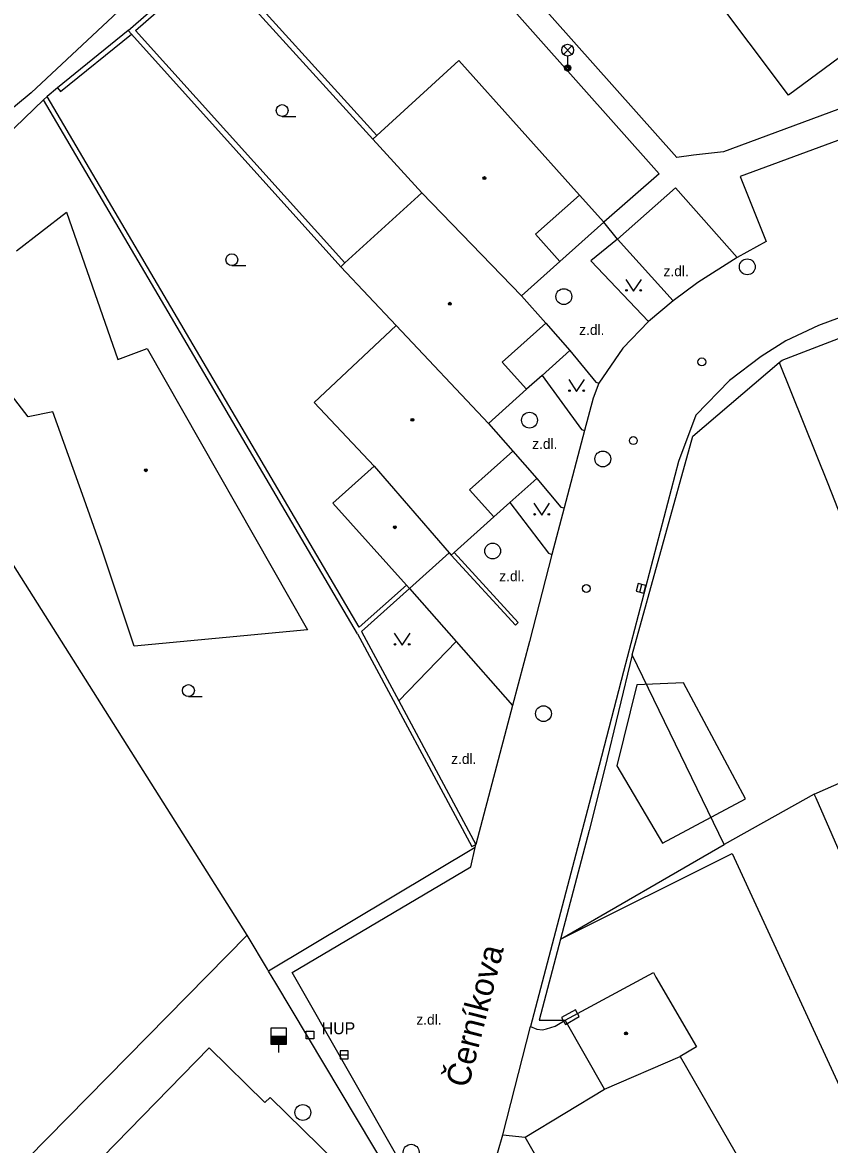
# Model space of a CAD drawing. Extents: x -598233 to -596890, y -1157848 to -1156431.
# Drawn here: x -598164.3 to -598113.3, y -1156985.2 to -1156914.3 of the extents above; entities that cross this region are included whole.
import ezdxf

# ---------------------------------------------------------------- set-up
doc = ezdxf.new("R2010")
doc.units = 0
for name, color, linetype in [('Level 10', 7, 'Continuous'), ('Level 11', 7, 'Continuous'), ('Level 24', 7, 'Continuous'), ('Level 27', 7, 'Continuous'), ('Level 28', 7, 'Continuous'), ('Level 33', 7, 'Continuous'), ('Level 36', 7, 'Continuous'), ('Level 39', 7, 'Continuous'), ('Level 40', 7, 'Continuous'), ('Level 41', 7, 'Continuous'), ('Level 5', 7, 'Continuous'), ('Level 50', 7, 'Continuous'), ('Level 7', 7, 'Continuous'), ('Level 8', 7, 'Continuous')]:
    doc.layers.add(name, color=color, linetype=linetype)

msp = doc.modelspace()

# ---------------------------------------------------------------- linework, layer by layer
at = {"layer": 'Level 10'}
for points in [[(-598104.84, -1156918.82), (-598118.95, -1156924.02)], [(-598118.95, -1156924.02), (-598117.3, -1156928.13)], [(-598117.3, -1156928.13), (-598119.14, -1156929.14)], [(-598100.87, -1156928.57), (-598114, -1156933.44)], [(-598119.14, -1156929.14), (-598121.62, -1156930.73), (-598123.19, -1156931.89)], [(-598123.19, -1156931.89), (-598124.73, -1156933.19)], [(-598124.73, -1156933.19), (-598126.37, -1156934.89), (-598127.87, -1156937.09)], [(-598114, -1156933.44), (-598116.07, -1156934.4099), (-598117.63, -1156935.4099), (-598119.62, -1156936.93), (-598121.75, -1156939.12), (-598122.85, -1156942.04), (-598126.31, -1156955.32), (-598127.86, -1156961.25)], [(-598127.87, -1156937.09), (-598128.23, -1156938.05), (-598128.79, -1156940.09)], [(-598128.79, -1156940.09), (-598130.06, -1156944.9699)], [(-598130.06, -1156944.9699), (-598130.84, -1156947.92)], [(-598130.84, -1156947.92), (-598132.27, -1156953.4099)], [(-598132.27, -1156953.4099), (-598133.33, -1156957.46)], [(-598133.33, -1156957.46), (-598135.65, -1156966.24)], [(-598127.86, -1156961.25), (-598132.2, -1156977.75)], [(-598135.96, -1156967.6599), (-598135.69, -1156966.43)], [(-598135.69, -1156966.43), (-598135.65, -1156966.24)], [(-598147.25, -1156974.34), (-598135.96, -1156967.6599)], [(-598117.14, -1157027.12), (-598122.6, -1157017.55), (-598147.25, -1156974.34)], [(-598133.95, -1156984.59), (-598132.2, -1156977.75)], [(-598134.19, -1156988.1599), (-598134.42, -1156987.49), (-598134.48, -1156986.94), (-598134.46, -1156986.36), (-598134.26, -1156985.69), (-598133.95, -1156984.59)]]:
    msp.add_lwpolyline(points, dxfattribs=at)
at = {"layer": 'Level 11'}
for points in [[(-598125.78, -1156905.73), (-598116.25, -1156898.81), (-598106.79, -1156912.15), (-598115.89, -1156918.89), (-598125.78, -1156905.73)], [(-598121.89, -1156922.69), (-598122.95, -1156922.82), (-598141.28, -1156902.2199)], [(-598163.74, -1156918.75), (-598153.11, -1156908.78)], [(-598105.96, -1156917.26), (-598120, -1156922.46), (-598121.89, -1156922.69)], [(-598163.74, -1156918.75), (-598174.79, -1156927.89)], [(-598119.14, -1156929.14), (-598123.03, -1156924.74), (-598126.69, -1156928)], [(-598126.69, -1156928), (-598127.56, -1156926.91)], [(-598126.69, -1156928), (-598128.39, -1156929.37), (-598124.73, -1156933.19)], [(-598126.69, -1156928), (-598123.19, -1156931.89)], [(-598129.71, -1156935.03), (-598128.07, -1156937.02), (-598127.87, -1156937.09)], [(-598116.49, -1156935.79), (-598113.4099, -1156943.43), (-598109.51, -1156953.38)], [(-598131.4699, -1156936.6), (-598128.98, -1156940.02), (-598128.79, -1156940.09)], [(-598131.79, -1156943.12), (-598130.27, -1156944.92), (-598130.06, -1156944.9699)], [(-598133.5, -1156944.64), (-598131.06, -1156947.83), (-598130.84, -1156947.92)], [(-598150.11, -1156971.99), (-598166.14, -1156946.6)], [(-598137.2, -1156947.96), (-598133.15, -1156952.39)], [(-598137.01, -1156947.79), (-598132.9699, -1156952.2199), (-598133.15, -1156952.39)], [(-598143.02, -1156952.52), (-598140.03, -1156949.86)], [(-598142.87, -1156952.79), (-598139.84, -1156950.07)], [(-598139.84, -1156950.07), (-598136.89, -1156953.42)], [(-598142.87, -1156952.79), (-598140.51, -1156957.18)], [(-598136.89, -1156953.42), (-598140.51, -1156957.18)], [(-598136.89, -1156953.42), (-598133.33, -1156957.46)], [(-598125.77, -1156954.27), (-598127.49, -1156961.43)], [(-598118.61, -1156963.37), (-598122.53, -1156956.03), (-598125.48, -1156956.15), (-598126.74, -1156961.27), (-598123.86, -1156966.17), (-598118.61, -1156963.37)], [(-598140.51, -1156957.18), (-598135.65, -1156966.24)], [(-598114.27, -1156963.06), (-598106.9699, -1156959.85)], [(-598127.49, -1156961.43), (-598128.49, -1156965.37)], [(-598114.15, -1156963.33), (-598114.27, -1156963.06)], [(-598111.48, -1156969.45), (-598114.15, -1156963.33)], [(-598128.49, -1156965.37), (-598130.3, -1156972.24)], [(-598135.69, -1156966.43), (-598148.75, -1156974.25)], [(-598135.9099, -1156966.38), (-598135.65, -1156966.24)], [(-598130.3, -1156972.24), (-598119.96, -1156966.26)], [(-598150.11, -1156971.99), (-598170.3, -1156992.5)], [(-598148.82, -1156974.13), (-598150.11, -1156971.99)], [(-598148.75, -1156974.25), (-598148.82, -1156974.13)], [(-598148.29, -1156975.01), (-598148.75, -1156974.25)], [(-598141.12, -1156987), (-598148.29, -1156975.01)], [(-598132.2, -1156977.75), (-598131.8, -1156977.93), (-598131.43, -1156977.9699), (-598131.18, -1156977.9099)], [(-598131.18, -1156977.9099), (-598130.63, -1156977.73), (-598130, -1156977.36)], [(-598133.95, -1156984.59), (-598132.54, -1156984.74)]]:
    msp.add_lwpolyline(points, dxfattribs=at)
at = {"layer": 'Level 24'}
msp.add_lwpolyline([(-598129.9797, -1156977.6253), (-598129.1119, -1156977.1285), (-598129.3603, -1156976.6945), (-598130.2281, -1156977.1913)], close=True, dxfattribs=at)
msp.add_lwpolyline([(-598146.38, -1156978.04), (-598145.88, -1156978.04), (-598145.88, -1156978.54), (-598146.38, -1156978.54), (-598146.38, -1156978.04)], dxfattribs=at)
at = {"layer": 'Level 27'}
for p, q in [((-598125.2862, -1156950.3011), (-598125.1536, -1156949.8189)), ((-598144.2199, -1156979.54), (-598143.7199, -1156979.54))]:
    msp.add_line(p, q, dxfattribs=at)
for points in [[(-598125.0451, -1156950.3673), (-598124.9126, -1156949.8852), (-598125.3947, -1156949.7527), (-598125.5272, -1156950.2348)], [(-598144.2199, -1156979.79), (-598143.7199, -1156979.79), (-598143.7199, -1156979.29), (-598144.2199, -1156979.29)]]:
    msp.add_lwpolyline(points, close=True, dxfattribs=at)
for centre in [(-598118.5, -1156929.74), (-598130.09, -1156931.62), (-598132.26, -1156939.43), (-598127.63, -1156941.88), (-598134.59, -1156947.7), (-598131.38, -1156957.98), (-598146.58, -1156983.19), (-598139.74, -1156985.7)]:
    msp.add_circle(centre, 0.5, dxfattribs=at)
at = {"layer": 'Level 28'}
for p, q in [((-598148.61, -1156978.36), (-598147.61, -1156978.36)), ((-598148.61, -1156978.41), (-598147.61, -1156978.41)), ((-598148.61, -1156978.46), (-598147.61, -1156978.46)), ((-598148.61, -1156978.51), (-598147.61, -1156978.51)), ((-598148.61, -1156978.56), (-598147.61, -1156978.56)), ((-598148.61, -1156978.61), (-598147.61, -1156978.61)), ((-598148.61, -1156978.66), (-598147.61, -1156978.66)), ((-598148.61, -1156978.71), (-598147.61, -1156978.71)), ((-598148.61, -1156978.76), (-598147.61, -1156978.76)), ((-598148.61, -1156978.81), (-598147.61, -1156978.81)), ((-598148.11, -1156978.86), (-598148.11, -1156979.39))]:
    msp.add_line(p, q, dxfattribs=at)
msp.add_lwpolyline([(-598148.61, -1156978.86), (-598147.61, -1156978.86), (-598147.61, -1156977.86), (-598148.61, -1156977.86)], close=True, dxfattribs=at)
for centre in [(-598121.37, -1156935.75), (-598125.7, -1156940.7199), (-598128.67, -1156950.07)]:
    msp.add_circle(centre, 0.25, dxfattribs=at)
at = {"layer": 'Level 33'}
for p, q in [((-598130.115, -1156916.31), (-598129.585, -1156915.78)), ((-598130.115, -1156915.78), (-598129.585, -1156916.31)), ((-598129.85, -1156916.42), (-598129.85, -1156917.17))]:
    msp.add_line(p, q, dxfattribs=at)
for centre, radius in [((-598129.85, -1156916.045), 0.375), ((-598129.85, -1156917.17), 0.2), ((-598129.85, -1156917.17), 0.1445), ((-598129.85, -1156917.17), 0.0876)]:
    msp.add_circle(centre, radius, dxfattribs=at)
at = {"layer": 'Level 36'}
for p, q in [((-598147.89, -1156920.235), (-598147.015, -1156920.235)), ((-598151.07, -1156929.665), (-598150.195, -1156929.665)), ((-598153.81, -1156956.895), (-598152.935, -1156956.895))]:
    msp.add_line(p, q, dxfattribs=at)
for points in [[(-598126.18, -1156930.53), (-598125.68, -1156931.28), (-598125.18, -1156930.53)], [(-598129.78, -1156936.87), (-598129.28, -1156937.62), (-598128.78, -1156936.87)], [(-598131.99, -1156944.68), (-598131.49, -1156945.43), (-598130.99, -1156944.68)], [(-598140.81, -1156952.9), (-598140.31, -1156953.65), (-598139.81, -1156952.9)]]:
    msp.add_lwpolyline(points, dxfattribs=at)
for centre, radius in [((-598147.8901, -1156919.8599), 0.375), ((-598151.0701, -1156929.2899), 0.375), ((-598126.1302, -1156931.2298), 0.05), ((-598125.2308, -1156931.2298), 0.05), ((-598129.7302, -1156937.5698), 0.05), ((-598128.8308, -1156937.5698), 0.05), ((-598131.9402, -1156945.3798), 0.05), ((-598131.0408, -1156945.3798), 0.05), ((-598140.7602, -1156953.5998), 0.05), ((-598139.8608, -1156953.5998), 0.05), ((-598153.8101, -1156956.5199), 0.375)]:
    msp.add_circle(centre, radius, dxfattribs=at)
at = {"layer": 'Level 39'}
for centre, radius in [((-598135.11, -1156924.13), 0.09), ((-598135.11, -1156924.13), 0.0398), ((-598137.29, -1156932.07), 0.09), ((-598137.29, -1156932.07), 0.0398), ((-598139.6599, -1156939.4099), 0.09), ((-598139.6599, -1156939.4099), 0.0398), ((-598156.5, -1156942.6), 0.09), ((-598156.5, -1156942.6), 0.0398), ((-598140.77, -1156946.2), 0.09), ((-598140.77, -1156946.2), 0.0398), ((-598126.1599, -1156978.19), 0.09), ((-598126.1599, -1156978.19), 0.0398)]:
    msp.add_circle(centre, radius, dxfattribs=at)
at = {"layer": 'Level 5'}
for points in [[(-598136.73, -1156916.69), (-598141.9099, -1156921.43)], [(-598136.73, -1156916.69), (-598129.1, -1156925.2)], [(-598141.9099, -1156921.43), (-598142.17, -1156921.67)], [(-598142.17, -1156921.67), (-598139.07, -1156925.07)], [(-598139.07, -1156925.07), (-598143.92, -1156929.49)], [(-598139.07, -1156925.07), (-598132.76, -1156931.58)], [(-598129.1, -1156925.2), (-598131.88, -1156927.68)], [(-598129.1, -1156925.2), (-598127.56, -1156926.9099)], [(-598164.67, -1156928.7199), (-598161.51, -1156926.28)], [(-598161.51, -1156926.28), (-598158.28, -1156935.59)], [(-598127.56, -1156926.9099), (-598130.35, -1156929.4)], [(-598130.35, -1156929.4), (-598131.88, -1156927.68)], [(-598143.92, -1156929.49), (-598144.18, -1156929.73)], [(-598140.69, -1156933.45), (-598144.18, -1156929.73)], [(-598130.35, -1156929.4), (-598132.76, -1156931.58)], [(-598132.76, -1156931.58), (-598131.23, -1156933.31)], [(-598163.93, -1156939.23), (-598169.29, -1156932.28)], [(-598131.23, -1156933.31), (-598133.98, -1156935.76)], [(-598131.23, -1156933.31), (-598129.71, -1156935.03)], [(-598140.69, -1156933.45), (-598145.86, -1156938.31)], [(-598134.86, -1156939.65), (-598140.69, -1156933.45)], [(-598158.28, -1156935.59), (-598156.4099, -1156934.9)], [(-598156.4099, -1156934.9), (-598146.28, -1156952.68)], [(-598129.71, -1156935.03), (-598131.4699, -1156936.6)], [(-598132.45, -1156937.48), (-598133.98, -1156935.76)], [(-598131.4699, -1156936.6), (-598132.45, -1156937.48)], [(-598132.45, -1156937.48), (-598134.86, -1156939.65)], [(-598162.37, -1156938.9099), (-598163.93, -1156939.23)], [(-598160.39, -1156944.42), (-598162.37, -1156938.9099)], [(-598142.08, -1156942.33), (-598145.86, -1156938.31)], [(-598134.86, -1156939.65), (-598133.31, -1156941.4)], [(-598133.31, -1156941.4), (-598136.05, -1156943.83)], [(-598133.31, -1156941.4), (-598131.79, -1156943.12)], [(-598142.08, -1156942.33), (-598144.69, -1156944.67)], [(-598142.08, -1156942.33), (-598137.34, -1156947.81)], [(-598131.79, -1156943.12), (-598133.5, -1156944.64)], [(-598134.52, -1156945.55), (-598136.05, -1156943.83)], [(-598159.31, -1156947.52), (-598160.39, -1156944.42)], [(-598133.5, -1156944.64), (-598134.52, -1156945.55)], [(-598140.03, -1156949.86), (-598144.69, -1156944.67)], [(-598134.52, -1156945.55), (-598137.01, -1156947.79)], [(-598157.25, -1156953.7199), (-598159.31, -1156947.52)], [(-598139.84, -1156950.07), (-598137.34, -1156947.81)], [(-598137.34, -1156947.81), (-598137.2, -1156947.96)], [(-598137.01, -1156947.79), (-598137.2, -1156947.96)], [(-598139.84, -1156950.07), (-598140.03, -1156949.86)], [(-598146.28, -1156952.68), (-598157.25, -1156953.7199)], [(-598130, -1156977.36), (-598124.43, -1156974.35)], [(-598124.43, -1156974.35), (-598124.27, -1156974.64)], [(-598124.27, -1156974.64), (-598121.71, -1156979.04)], [(-598127.53, -1156981.71), (-598130, -1156977.36)], [(-598161.76, -1156988.6), (-598152.5, -1156979.11)], [(-598152.5, -1156979.11), (-598148.98, -1156982.56)], [(-598121.71, -1156979.04), (-598122.75, -1156979.64)], [(-598127.53, -1156981.71), (-598122.75, -1156979.64)], [(-598122.75, -1156979.64), (-598118.4099, -1156987.2)], [(-598148.98, -1156982.56), (-598148.65, -1156982.24)], [(-598148.65, -1156982.24), (-598142.43, -1156988.32)], [(-598132.54, -1156984.74), (-598127.53, -1156981.71)], [(-598131.45, -1156986.63), (-598132.54, -1156984.74)]]:
    msp.add_lwpolyline(points, dxfattribs=at)
at = {"layer": 'Level 7'}
for points in [[(-598142.42, -1156903.2199), (-598124.06, -1156923.86), (-598127.56, -1156926.9099)], [(-598157.62, -1156914.81), (-598152.46, -1156910.3)], [(-598157.1599, -1156914.8), (-598152.26, -1156910.52)], [(-598142.17, -1156921.67), (-598152.26, -1156910.52)], [(-598141.9099, -1156921.43), (-598152, -1156910.29)], [(-598157.62, -1156914.81), (-598162.09, -1156918.43)], [(-598157.62, -1156914.81), (-598157.4099, -1156915.03)], [(-598143.92, -1156929.49), (-598157.1599, -1156914.8)], [(-598162.09, -1156918.43), (-598161.89, -1156918.6599), (-598157.4099, -1156915.03)], [(-598144.18, -1156929.73), (-598157.4099, -1156915.03)], [(-598162.96, -1156919.18), (-598162.73, -1156918.98)], [(-598143.02, -1156952.52), (-598162.73, -1156918.98)], [(-598172.11, -1156927.99), (-598162.96, -1156919.18)], [(-598143.13, -1156952.93), (-598162.96, -1156919.18)], [(-598116.49, -1156935.79), (-598116.3, -1156935.63), (-598102.17, -1156930.21), (-598100.63, -1156930.46), (-598098.95, -1156931.3), (-598098.01, -1156933.69)], [(-598125.77, -1156954.27), (-598121.93, -1156940.44), (-598116.49, -1156935.79)], [(-598143.13, -1156952.93), (-598135.9099, -1156966.38)], [(-598114.27, -1156963.06), (-598119.96, -1156966.26), (-598125.77, -1156954.27)], [(-598130.3, -1156972.24), (-598119.46, -1156966.81)], [(-598119.46, -1156966.81), (-598109.71, -1156987.9699)], [(-598130.3, -1156972.24), (-598131.64, -1156977.36)], [(-598131.64, -1156977.36), (-598130, -1156977.36)]]:
    msp.add_lwpolyline(points, dxfattribs=at)
at = {"layer": 'Level 8'}
msp.add_lwpolyline([(-598162.09, -1156918.43), (-598162.73, -1156918.98)], dxfattribs=at)

# ---------------------------------------------------------------- texts
at = {"layer": 'Level 40'}
for p in [(-598123.79, -1156930.33), (-598129.12, -1156934.04), (-598132.09, -1156941.25), (-598134.17, -1156949.61), (-598137.21, -1156961.1599), (-598139.4099, -1156977.64)]:
    msp.add_text('z.dl.', height=0.65, dxfattribs=at).set_placement(p)
at = {"layer": 'Level 41'}
msp.add_text('HUP', height=0.75, dxfattribs=at).set_placement((-598145.39, -1156978.24))
at = {"layer": 'Level 50'}
msp.add_text('Černíkova', height=1.5, rotation=75.7124, dxfattribs=at).set_placement((-598136.13, -1156981.6812))

doc.saveas('drawing.dxf')
